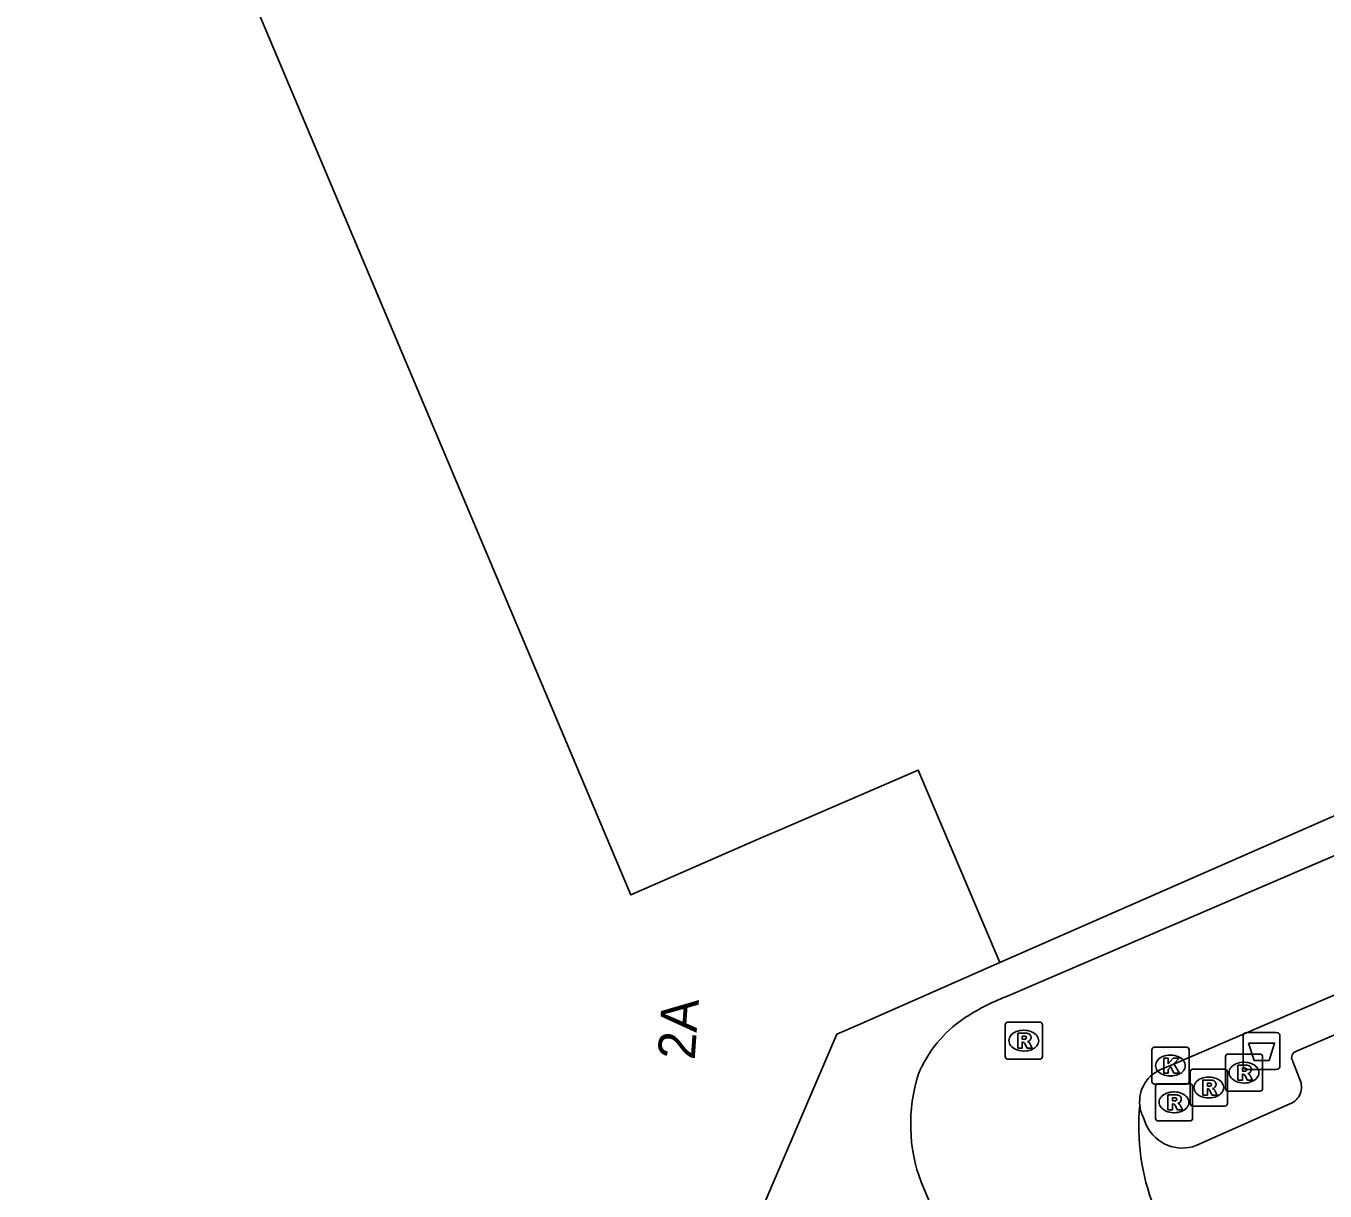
# Model space of a CAD drawing. Extents: x 159377 to 159983, y 382996 to 383595.
# Drawn here: x 159554.46 to 159589.46, y 383469.45 to 383500.83 of the extents above; entities that cross this region are included whole.
import ezdxf

# ---------------------------------------------------------------- set-up
doc = ezdxf.new("R2010")
doc.units = 0
for name, color, linetype in [('IMGEO_Afvalbak', 7, 'Continuous'), ('IMGEO_Kolk', 7, 'Continuous'), ('IMGEO_Pand', 7, 'Continuous'), ('IMGEO_Pand_nummerreeks', 7, 'Continuous'), ('IMGEO_Parkeervlak_open', 7, 'Continuous'), ('IMGEO_Rijbaan_lokaal_gesloten', 7, 'Continuous'), ('IMGEO_Rioolput', 7, 'Continuous')]:
    doc.layers.add(name, color=color, linetype=linetype)

msp = doc.modelspace()

# ---------------------------------------------------------------- linework, layer by layer
at = {"layer": 'IMGEO_Afvalbak'}
for p, q in [((159587.257, 383472.82), (159587.257, 383473.62)), ((159587.257, 383473.62), (159587.257, 383472.82)), ((159587.357, 383473.72), (159588.147, 383473.72)), ((159588.147, 383473.72), (159587.357, 383473.72)), ((159588.247, 383473.62), (159588.247, 383472.82)), ((159588.247, 383472.82), (159588.247, 383473.62)), ((159588.147, 383472.72), (159587.357, 383472.72)), ((159587.357, 383472.72), (159588.147, 383472.72))]:
    msp.add_line(p, q, dxfattribs=at)
msp.add_lwpolyline([(159587.4, 383473.434), (159588.104, 383473.434), (159587.955, 383472.964), (159587.549, 383472.964), (159587.4, 383473.434)], dxfattribs=at)
for centre, start, end in [((159587.357, 383473.62), 90, 180), ((159587.357, 383473.62), 90, 180), ((159588.147, 383473.62), 0, 90), ((159588.147, 383473.62), 360, 90), ((159587.357, 383472.82), 180, 270), ((159587.357, 383472.82), 180, 270), ((159588.147, 383472.82), 270, 0), ((159588.147, 383472.82), 270, 0)]:
    msp.add_arc(centre, 0.1, start, end, dxfattribs=at)
at = {"layer": 'IMGEO_Kolk'}
for p, q in [((159584.795, 383472.399), (159584.795, 383473.251)), ((159584.87, 383473.325), (159585.722, 383473.325)), ((159585.283, 383473.105), (159585.308, 383473.105)), ((159585.796, 383473.251), (159585.796, 383472.399)), ((159585.306, 383472.545), (159585.281, 383472.545)), ((159585.722, 383472.325), (159584.87, 383472.325))]:
    msp.add_line(p, q, dxfattribs=at)
for points in [[(159584.795, 383472.399), (159584.795, 383473.251)], [(159584.87, 383473.325), (159585.722, 383473.325)], [(159585.796, 383473.251), (159585.796, 383472.399)], [(159585.116, 383473.025), (159585.239, 383473.025), (159585.239, 383472.874), (159585.369, 383473.025), (159585.533, 383473.025), (159585.387, 383472.874), (159585.54, 383472.625), (159585.388, 383472.625), (159585.303, 383472.789), (159585.239, 383472.722), (159585.239, 383472.625), (159585.116, 383472.625), (159585.116, 383473.025)], [(159585.722, 383472.325), (159584.87, 383472.325)]]:
    msp.add_lwpolyline(points, dxfattribs=at)
for centre, start, end in [((159584.872, 383473.249), 91.552, 178.448), ((159584.872, 383473.249), 91.552, 178.448), ((159585.72, 383473.249), 1.552, 88.448), ((159585.72, 383473.249), 1.552, 88.448), ((159584.872, 383472.401), 181.552, 268.448), ((159584.872, 383472.401), 181.552, 268.448), ((159585.72, 383472.401), 271.552, 358.448), ((159585.72, 383472.401), 271.552, 358.448)]:
    msp.add_arc(centre, 0.0765, start, end, dxfattribs=at)
for centre, major_axis, ratio, start_param, end_param in [((159585.282, 383472.825), (-0.387, 0.002), 0.722429, 4.712389, 7.853982), ((159585.307, 383472.825), (-0.39, 0.002), 0.717154, 1.570796, 4.712389)]:
    msp.add_ellipse(centre, major_axis=major_axis, ratio=ratio, start_param=start_param, end_param=end_param, dxfattribs=at)
at = {"layer": 'IMGEO_Pand'}
for points in [[(159580.703, 383475.599), (159578.501, 383480.784), (159574.674, 383479.133), (159574.335, 383478.987), (159570.76, 383477.422), (159570.675, 383477.615), (159561.23, 383500), (159557.626, 383508.541), (159554.458, 383512.889)], [(159606.499, 383492.829), (159603.638, 383485.659), (159580.703, 383475.599)], [(159580.703, 383475.599), (159576.886, 383473.925), (159576.311, 383473.673), (159574.08, 383468.472), (159573.994, 383468.432), (159573.308, 383468.156)]]:
    msp.add_lwpolyline(points, dxfattribs=at)
at = {"layer": 'IMGEO_Parkeervlak_open'}
for points in [[(159588.692, 383473.217), (159592.668, 383474.916)], [(159588.782, 383472.454), (159588.59, 383472.94)], [(159585.985, 383470.671), (159588.517, 383471.794)], [(159584.559, 383471.442), (159584.655, 383471.207)]]:
    msp.add_lwpolyline(points, dxfattribs=at)
for centre, radius, start, end in [((159588.746, 383473.04), 0.185, 106.9454, 212.6241), ((159588.333, 383472.251), 0.493, 291.9145, 24.3331), ((159585.442, 383471.86), 0.977, 186.2757, 205.3229), ((159585.61, 383471.66), 1.057, 205.3491, 290.7512)]:
    msp.add_arc(centre, radius, start, end, dxfattribs=at)
at = {"layer": 'IMGEO_Rijbaan_lokaal_gesloten'}
for points in [[(159606.499, 383492.829), (159606.957, 383491.544), (159604.361, 383484.773), (159580.857, 383474.678)], [(159585.085, 383472.738), (159585.296, 383472.825), (159592.233, 383475.81)], [(159578.585, 383469.668), (159579.365, 383467.814), (159579.39, 383467.76)]]:
    msp.add_lwpolyline(points, dxfattribs=at)
for centre, radius, start, end in [((159583.017, 383469.128), 5.955, 111.2628, 123.5198), ((159581.623, 383471.296), 3.378, 124.1256, 157.283), ((159585.41, 383471.851), 0.945, 110.1511, 185.9742), ((159582.757, 383471.246), 4.461, 162.3225, 200.7242), ((159590.373, 383471.184), 5.93, 174.4975, 201.4401)]:
    msp.add_arc(centre, radius, start, end, dxfattribs=at)
at = {"layer": 'IMGEO_Rioolput'}
for p, q in [((159580.844, 383473.071), (159580.844, 383473.923)), ((159580.919, 383473.997), (159581.771, 383473.997)), ((159581.332, 383473.777), (159581.357, 383473.777)), ((159581.845, 383473.923), (159581.845, 383473.071)), ((159581.355, 383473.217), (159581.33, 383473.217)), ((159586.778, 383472.21), (159586.778, 383473.062)), ((159586.853, 383473.136), (159587.705, 383473.136)), ((159587.779, 383473.062), (159587.779, 383472.21)), ((159581.771, 383472.997), (159580.919, 383472.997)), ((159585.904, 383472.733), (159586.756, 383472.733)), ((159587.266, 383472.916), (159587.291, 383472.916)), ((159585.829, 383471.807), (159585.829, 383472.659)), ((159586.317, 383472.513), (159586.342, 383472.513)), ((159586.83, 383472.659), (159586.83, 383471.807)), ((159584.892, 383471.41), (159584.892, 383472.262)), ((159584.967, 383472.336), (159585.819, 383472.336)), ((159585.38, 383472.116), (159585.405, 383472.116)), ((159585.893, 383472.262), (159585.893, 383471.41)), ((159587.705, 383472.136), (159586.853, 383472.136)), ((159587.289, 383472.356), (159587.264, 383472.356)), ((159586.756, 383471.733), (159585.904, 383471.733)), ((159586.34, 383471.953), (159586.315, 383471.953)), ((159585.819, 383471.336), (159584.967, 383471.336)), ((159585.403, 383471.556), (159585.378, 383471.556))]:
    msp.add_line(p, q, dxfattribs=at)
for points in [[(159580.844, 383473.071), (159580.844, 383473.923)], [(159580.919, 383473.997), (159581.771, 383473.997)], [(159581.845, 383473.923), (159581.845, 383473.071)], [(159581.433, 383473.695), (159581.181, 383473.697), (159581.181, 383473.297)], [(159581.181, 383473.297), (159581.305, 383473.297), (159581.305, 383473.459), (159581.316, 383473.459)], [(159581.359, 383473.616), (159581.305, 383473.616), (159581.305, 383473.535)], [(159581.305, 383473.535), (159581.357, 383473.535)], [(159581.363, 383473.43), (159581.434, 383473.297), (159581.574, 383473.297), (159581.509, 383473.423)], [(159586.778, 383472.21), (159586.778, 383473.062)], [(159586.853, 383473.136), (159587.705, 383473.136)], [(159587.779, 383473.062), (159587.779, 383472.21)], [(159581.771, 383472.997), (159580.919, 383472.997)], [(159585.904, 383472.733), (159586.756, 383472.733)], [(159587.367, 383472.834), (159587.115, 383472.836), (159587.115, 383472.436)], [(159587.293, 383472.755), (159587.239, 383472.755), (159587.239, 383472.674)], [(159585.829, 383471.807), (159585.829, 383472.659)], [(159586.418, 383472.431), (159586.166, 383472.433), (159586.166, 383472.033)], [(159586.83, 383472.659), (159586.83, 383471.807)], [(159587.115, 383472.436), (159587.239, 383472.436), (159587.239, 383472.598), (159587.25, 383472.598)], [(159587.239, 383472.674), (159587.291, 383472.674)], [(159587.297, 383472.569), (159587.368, 383472.436), (159587.508, 383472.436), (159587.443, 383472.562)], [(159584.892, 383471.41), (159584.892, 383472.262)], [(159584.967, 383472.336), (159585.819, 383472.336)], [(159585.481, 383472.034), (159585.229, 383472.036), (159585.229, 383471.636)], [(159585.893, 383472.262), (159585.893, 383471.41)], [(159586.166, 383472.033), (159586.29, 383472.033), (159586.29, 383472.195), (159586.301, 383472.195)], [(159586.344, 383472.352), (159586.29, 383472.352), (159586.29, 383472.271)], [(159586.29, 383472.271), (159586.342, 383472.271)], [(159586.348, 383472.166), (159586.419, 383472.033), (159586.559, 383472.033), (159586.494, 383472.159)], [(159587.705, 383472.136), (159586.853, 383472.136)], [(159585.229, 383471.636), (159585.353, 383471.636), (159585.353, 383471.798), (159585.364, 383471.798)], [(159585.407, 383471.955), (159585.353, 383471.955), (159585.353, 383471.874)], [(159585.353, 383471.874), (159585.405, 383471.874)], [(159585.411, 383471.769), (159585.482, 383471.636), (159585.622, 383471.636), (159585.557, 383471.762)], [(159586.756, 383471.733), (159585.904, 383471.733)], [(159585.819, 383471.336), (159584.967, 383471.336)]]:
    msp.add_lwpolyline(points, dxfattribs=at)
for centre, radius, start, end in [((159580.921, 383473.921), 0.0765, 91.552, 178.448), ((159580.921, 383473.921), 0.0765, 91.552, 178.448), ((159581.769, 383473.921), 0.0765, 1.552, 88.448), ((159581.769, 383473.921), 0.0765, 1.552, 88.448), ((159581.315, 383473.406), 0.0533, 26.0293, 88.6989), ((159581.341, 383473.724), 0.19, 274.7715, 282.9687), ((159581.365, 383473.52), 0.0964, 77.0061, 93.1865), ((159581.379, 383473.577), 0.0378, 276.6634, 79.6772), ((159581.432, 383473.585), 0.109, 350.3612, 89.416), ((159581.43, 383473.585), 0.112, 277.5842, 350.9817), ((159581.414, 383473.37), 0.108, 29.5134, 73.7905), ((159580.921, 383473.073), 0.0765, 181.552, 268.448), ((159580.921, 383473.073), 0.0765, 181.552, 268.448), ((159581.769, 383473.073), 0.0765, 271.552, 358.448), ((159581.769, 383473.073), 0.0765, 271.552, 358.448), ((159586.855, 383473.06), 0.0765, 91.552, 178.448), ((159586.855, 383473.06), 0.0765, 91.552, 178.448), ((159587.703, 383473.06), 0.0765, 1.552, 88.448), ((159587.703, 383473.06), 0.0765, 1.552, 88.448), ((159585.906, 383472.657), 0.0765, 91.552, 178.448), ((159585.906, 383472.657), 0.0765, 91.552, 178.448), ((159586.754, 383472.657), 0.0765, 1.552, 88.448), ((159586.754, 383472.657), 0.0765, 1.552, 88.448), ((159587.299, 383472.659), 0.0964, 77.0061, 93.1865), ((159587.313, 383472.716), 0.0378, 276.6634, 79.6772), ((159587.366, 383472.724), 0.109, 350.3612, 89.416), ((159586.417, 383472.321), 0.109, 350.3612, 89.416), ((159587.249, 383472.545), 0.0533, 26.0293, 88.6989), ((159587.275, 383472.863), 0.19, 274.7715, 282.9687), ((159587.364, 383472.724), 0.112, 277.5842, 350.9817), ((159587.348, 383472.509), 0.108, 29.5134, 73.7905), ((159584.969, 383472.26), 0.0765, 91.552, 178.448), ((159584.969, 383472.26), 0.0765, 91.552, 178.448), ((159585.48, 383471.924), 0.109, 350.3612, 89.416), ((159585.817, 383472.26), 0.0765, 1.552, 88.448), ((159585.817, 383472.26), 0.0765, 1.552, 88.448), ((159586.3, 383472.142), 0.0533, 26.0293, 88.6989), ((159586.326, 383472.46), 0.19, 274.7715, 282.9687), ((159586.35, 383472.256), 0.0964, 77.0061, 93.1865), ((159586.364, 383472.313), 0.0378, 276.6634, 79.6772), ((159586.415, 383472.321), 0.112, 277.5842, 350.9817), ((159586.399, 383472.106), 0.108, 29.5134, 73.7905), ((159586.855, 383472.212), 0.0765, 181.552, 268.448), ((159586.855, 383472.212), 0.0765, 181.552, 268.448), ((159587.703, 383472.212), 0.0765, 271.552, 358.448), ((159587.703, 383472.212), 0.0765, 271.552, 358.448), ((159585.363, 383471.745), 0.0533, 26.0293, 88.6989), ((159585.389, 383472.063), 0.19, 274.7715, 282.9687), ((159585.413, 383471.859), 0.0964, 77.0061, 93.1865), ((159585.427, 383471.916), 0.0378, 276.6634, 79.6772), ((159585.478, 383471.924), 0.112, 277.5842, 350.9817), ((159585.462, 383471.709), 0.108, 29.5134, 73.7905), ((159585.906, 383471.809), 0.0765, 181.552, 268.448), ((159585.906, 383471.809), 0.0765, 181.552, 268.448), ((159586.754, 383471.809), 0.0765, 271.552, 358.448), ((159586.754, 383471.809), 0.0765, 271.552, 358.448), ((159584.969, 383471.412), 0.0765, 181.552, 268.448), ((159584.969, 383471.412), 0.0765, 181.552, 268.448), ((159585.817, 383471.412), 0.0765, 271.552, 358.448), ((159585.817, 383471.412), 0.0765, 271.552, 358.448)]:
    msp.add_arc(centre, radius, start, end, dxfattribs=at)
for centre, major_axis, ratio, start_param, end_param in [((159581.331, 383473.497), (-0.387, 0.002), 0.722429, 4.712389, 7.853982), ((159581.356, 383473.497), (-0.39, 0.002), 0.717154, 1.570796, 4.712389), ((159587.265, 383472.636), (-0.387, 0.002), 0.722429, 4.712389, 7.853982), ((159587.29, 383472.636), (-0.39, 0.002), 0.717154, 1.570796, 4.712389), ((159586.316, 383472.233), (-0.387, 0.002), 0.722429, 4.712389, 7.853982), ((159586.341, 383472.233), (-0.39, 0.002), 0.717154, 1.570796, 4.712389), ((159585.379, 383471.836), (-0.387, 0.002), 0.722429, 4.712389, 7.853982), ((159585.404, 383471.836), (-0.39, 0.002), 0.717154, 1.570796, 4.712389)]:
    msp.add_ellipse(centre, major_axis=major_axis, ratio=ratio, start_param=start_param, end_param=end_param, dxfattribs=at)

# ---------------------------------------------------------------- texts
at = {"layer": 'IMGEO_Pand_nummerreeks'}
msp.add_text('2A', height=1, rotation=85.9723, dxfattribs=at).set_placement((159572.476, 383472.963))

doc.saveas('drawing.dxf')
